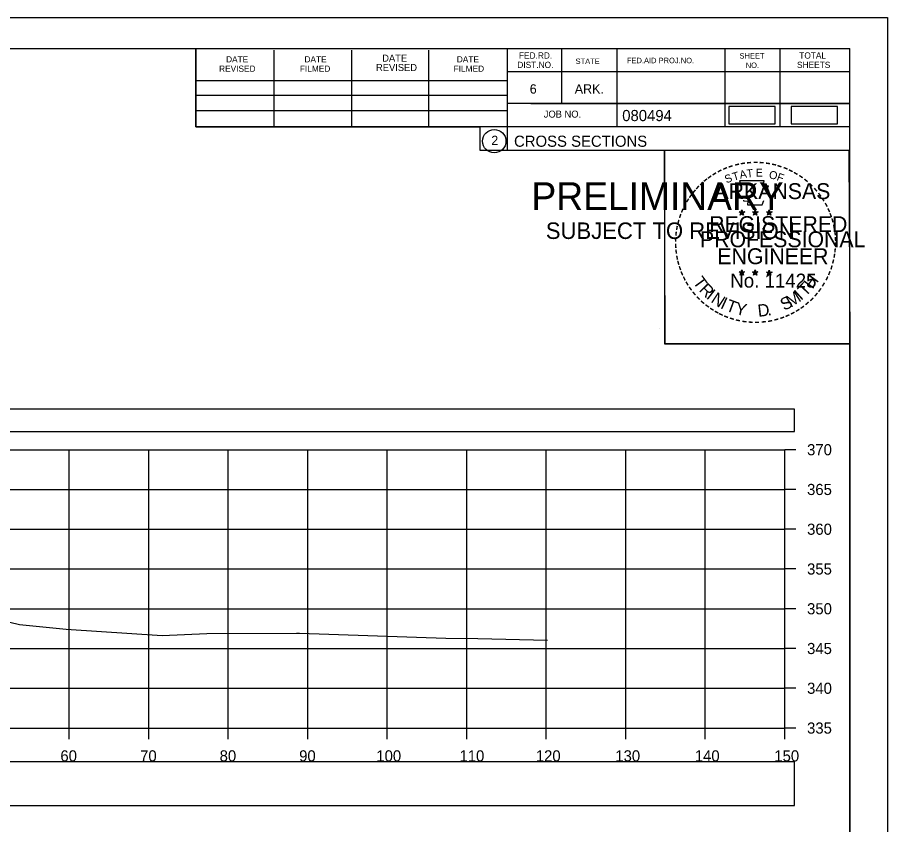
# Model space of a CAD drawing. Extents: x 1376273 to 1384221, y 378927 to 384592.
# Drawn here: x 1377111.2 to 1377220.7, y 381717 to 381818.5 of the extents above; entities that cross this region are included whole.
import ezdxf

# ---------------------------------------------------------------- set-up
doc = ezdxf.new("R2010")
doc.units = 0
for name, color, linetype in [('R_Axis', 7, 'Continuous'), ('R_Axis Annot', 7, 'Continuous'), ('R_Border', 7, 'Continuous'), ('R_Border PE', 7, 'Continuous'), ('R_Border Prem', 7, 'Continuous'), ('R_Drive', 7, 'Continuous'), ('R_Exist Surface', 7, 'Continuous'), ('R_Grid', 7, 'Continuous'), ('R_No Plot', 7, 'Continuous')]:
    doc.layers.add(name, color=color, linetype=linetype)

msp = doc.modelspace()

# ---------------------------------------------------------------- linework, layer by layer
at = {"layer": 'R_Axis'}
for p, q in [((1377207.77, 381729.18), (1377207.77, 381764.18)), ((1377209.17, 381764.18), (1377207.77, 381764.18)), ((1377209.17, 381759.18), (1377207.77, 381759.18)), ((1377209.17, 381754.18), (1377207.77, 381754.18)), ((1377209.17, 381749.18), (1377207.77, 381749.18)), ((1377209.17, 381744.18), (1377207.77, 381744.18)), ((1377209.17, 381739.18), (1377207.77, 381739.18)), ((1377209.17, 381734.18), (1377207.77, 381734.18)), ((1376907.77, 381729.18), (1377207.77, 381729.18)), ((1377117.77, 381727.78), (1377117.77, 381729.18)), ((1377127.77, 381727.78), (1377127.77, 381729.18)), ((1377137.77, 381727.78), (1377137.77, 381729.18)), ((1377147.77, 381727.78), (1377147.77, 381729.18)), ((1377157.77, 381727.78), (1377157.77, 381729.18)), ((1377167.77, 381727.78), (1377167.77, 381729.18)), ((1377177.77, 381727.78), (1377177.77, 381729.18)), ((1377187.77, 381727.78), (1377187.77, 381729.18)), ((1377197.77, 381727.78), (1377197.77, 381729.18)), ((1377207.77, 381727.78), (1377207.77, 381729.18)), ((1377209.17, 381729.18), (1377207.77, 381729.18))]:
    msp.add_line(p, q, dxfattribs=at)
at = {"layer": 'R_Axis Annot'}
for points in [[(1376907.2, 381766.47), (1377209.01, 381766.47), (1377209.01, 381769.29), (1376907.2, 381769.29)], [(1376907.2, 381719.42), (1377209.01, 381719.42), (1377209.01, 381724.94), (1376907.2, 381724.94)]]:
    msp.add_lwpolyline(points, close=True, dxfattribs=at)
at = {"layer": 'R_Border'}
for p, q in [((1376899.77, 381814.64), (1377215.95, 381814.64)), ((1377133.69, 381804.76), (1377133.69, 381814.64)), ((1377172.85, 381814.64), (1377172.85, 381801.84)), ((1377179.69, 381814.64), (1377179.69, 381807.7)), ((1377186.63, 381814.64), (1377186.63, 381804.76)), ((1377200.21, 381814.64), (1377200.21, 381804.76)), ((1377207.15, 381814.64), (1377207.15, 381804.76)), ((1377215.95, 381609.18), (1377215.95, 381814.64)), ((1377143.55, 381804.76), (1377143.55, 381814.44)), ((1377153.31, 381804.76), (1377153.31, 381814.44)), ((1377162.99, 381804.76), (1377162.99, 381814.44)), ((1377215.95, 381811.7), (1377172.85, 381811.7)), ((1377215.95, 381811.72), (1377215.95, 381811.72)), ((1377133.69, 381810.62), (1377172.85, 381810.62)), ((1377133.69, 381808.76), (1377172.85, 381808.76)), ((1377215.95, 381807.7), (1377172.85, 381807.7)), ((1377175.81, 381807.7), (1377215.95, 381807.7)), ((1377133.69, 381804.76), (1377133.69, 381806.82)), ((1377133.69, 381806.82), (1377172.85, 381806.82)), ((1377215.95, 381804.76), (1377133.69, 381804.76)), ((1377172.85, 381801.84), (1377215.95, 381801.84))]:
    msp.add_line(p, q, dxfattribs=at)
msp.add_circle((1377171.23, 381802.98), 1.47, dxfattribs=at)
at = {"layer": 'R_Border PE'}
for p, q in [((1377202.03, 381794.1), (1377202.38, 381793.99)), ((1377202.03, 381794.1), (1377202.29, 381794.05)), ((1377202.03, 381794.1), (1377202.27, 381793.98)), ((1377202.17, 381793.69), (1377202.38, 381793.99)), ((1377202.17, 381793.69), (1377202.29, 381793.94)), ((1377202.17, 381793.69), (1377202.38, 381793.91)), ((1377202.38, 381794.35), (1377202.34, 381794.1)), ((1377202.38, 381793.99), (1377202.38, 381794.35)), ((1377202.38, 381794.35), (1377202.43, 381794.1)), ((1377202.73, 381794.1), (1377202.38, 381793.99)), ((1377202.59, 381793.69), (1377202.38, 381793.99)), ((1377202.59, 381793.69), (1377202.38, 381793.91)), ((1377202.73, 381794.1), (1377202.44, 381794.05)), ((1377202.59, 381793.69), (1377202.46, 381793.98)), ((1377202.73, 381794.1), (1377202.52, 381794)), ((1377203.7, 381794.1), (1377204.05, 381793.99)), ((1377203.7, 381794.1), (1377203.96, 381794.05)), ((1377203.7, 381794.1), (1377203.94, 381793.98)), ((1377203.84, 381793.69), (1377204.05, 381793.99)), ((1377203.84, 381793.69), (1377203.96, 381793.94)), ((1377203.84, 381793.69), (1377204.05, 381793.91)), ((1377204.05, 381794.35), (1377204.01, 381794.1)), ((1377204.05, 381793.99), (1377204.05, 381794.35)), ((1377204.05, 381794.35), (1377204.1, 381794.1)), ((1377204.4, 381794.1), (1377204.05, 381793.99)), ((1377204.26, 381793.69), (1377204.05, 381793.99)), ((1377204.26, 381793.69), (1377204.05, 381793.91)), ((1377204.4, 381794.1), (1377204.11, 381794.05)), ((1377204.26, 381793.69), (1377204.13, 381793.98)), ((1377204.4, 381794.1), (1377204.19, 381794)), ((1377205.47, 381794.09), (1377205.82, 381793.98)), ((1377205.47, 381794.09), (1377205.72, 381794.04)), ((1377205.47, 381794.09), (1377205.7, 381793.97)), ((1377205.6, 381793.68), (1377205.82, 381793.98)), ((1377205.6, 381793.68), (1377205.73, 381793.92)), ((1377205.6, 381793.68), (1377205.81, 381793.9)), ((1377205.82, 381794.34), (1377205.77, 381794.09)), ((1377206.03, 381793.68), (1377205.81, 381793.89)), ((1377205.82, 381793.98), (1377205.82, 381794.34)), ((1377205.82, 381794.34), (1377205.86, 381794.09)), ((1377206.16, 381794.09), (1377205.82, 381793.98)), ((1377206.03, 381793.68), (1377205.82, 381793.98)), ((1377206.16, 381794.09), (1377205.88, 381794.04)), ((1377206.03, 381793.68), (1377205.89, 381793.97)), ((1377206.16, 381794.09), (1377205.96, 381793.99)), ((1377202.03, 381786.53), (1377202.38, 381786.42)), ((1377202.03, 381786.53), (1377202.28, 381786.48)), ((1377202.03, 381786.53), (1377202.27, 381786.4)), ((1377202.16, 381786.12), (1377202.38, 381786.42)), ((1377202.16, 381786.12), (1377202.29, 381786.36)), ((1377202.16, 381786.12), (1377202.38, 381786.34)), ((1377202.38, 381786.78), (1377202.34, 381786.53)), ((1377202.38, 381786.42), (1377202.38, 381786.78)), ((1377202.38, 381786.78), (1377202.43, 381786.53)), ((1377202.72, 381786.53), (1377202.38, 381786.42)), ((1377202.59, 381786.12), (1377202.38, 381786.42)), ((1377202.59, 381786.12), (1377202.38, 381786.33)), ((1377202.72, 381786.53), (1377202.44, 381786.48)), ((1377202.59, 381786.12), (1377202.45, 381786.41)), ((1377202.72, 381786.53), (1377202.52, 381786.42)), ((1377203.7, 381786.53), (1377204.05, 381786.42)), ((1377203.7, 381786.53), (1377203.95, 381786.48)), ((1377203.7, 381786.53), (1377203.93, 381786.4)), ((1377203.83, 381786.12), (1377204.05, 381786.42)), ((1377203.83, 381786.12), (1377203.96, 381786.36)), ((1377203.83, 381786.12), (1377204.04, 381786.34)), ((1377204.05, 381786.78), (1377204.01, 381786.53)), ((1377204.26, 381786.12), (1377204.04, 381786.33)), ((1377204.05, 381786.42), (1377204.05, 381786.78)), ((1377204.05, 381786.78), (1377204.1, 381786.53)), ((1377204.39, 381786.53), (1377204.05, 381786.42)), ((1377204.26, 381786.12), (1377204.05, 381786.42)), ((1377204.39, 381786.53), (1377204.11, 381786.48)), ((1377204.26, 381786.12), (1377204.12, 381786.41)), ((1377204.39, 381786.53), (1377204.19, 381786.42)), ((1377205.46, 381786.52), (1377205.81, 381786.41)), ((1377205.46, 381786.52), (1377205.72, 381786.47)), ((1377205.46, 381786.52), (1377205.7, 381786.39)), ((1377205.6, 381786.11), (1377205.81, 381786.41)), ((1377205.6, 381786.11), (1377205.72, 381786.35)), ((1377205.6, 381786.11), (1377205.81, 381786.33)), ((1377205.81, 381786.77), (1377205.77, 381786.52)), ((1377205.81, 381786.41), (1377205.81, 381786.77)), ((1377205.81, 381786.77), (1377205.86, 381786.52)), ((1377206.16, 381786.52), (1377205.81, 381786.41)), ((1377206.03, 381786.11), (1377205.81, 381786.41)), ((1377206.03, 381786.11), (1377205.81, 381786.32)), ((1377206.16, 381786.52), (1377205.87, 381786.47)), ((1377206.03, 381786.11), (1377205.89, 381786.4)), ((1377206.16, 381786.52), (1377205.96, 381786.41))]:
    msp.add_line(p, q, dxfattribs=at)
for points in [[(1377202.07, 381797.98), (1377202.34, 381797.15)], [(1377205.58, 381797.06), (1377205.73, 381797.34), (1377205.04, 381797.32), (1377205.19, 381797.98), (1377202.07, 381797.98)], [(1377202.57, 381795.55), (1377202.57, 381795.47), (1377203.13, 381795.45), (1377203.07, 381794.98), (1377204.94, 381794.98), (1377205.15, 381795.51)], [(1377202.38, 381794.35), (1377202.59, 381793.69), (1377202.03, 381794.1), (1377202.73, 381794.1), (1377202.17, 381793.69), (1377202.38, 381794.35)], [(1377204.05, 381794.35), (1377204.26, 381793.69), (1377203.7, 381794.1), (1377204.4, 381794.1), (1377203.84, 381793.69), (1377204.05, 381794.35)], [(1377205.82, 381794.34), (1377206.03, 381793.68), (1377205.47, 381794.09), (1377206.16, 381794.09), (1377205.6, 381793.68), (1377205.82, 381794.34)], [(1377202.38, 381786.78), (1377202.59, 381786.12), (1377202.03, 381786.53), (1377202.72, 381786.53), (1377202.16, 381786.12), (1377202.38, 381786.78)], [(1377204.05, 381786.78), (1377204.26, 381786.12), (1377203.7, 381786.53), (1377204.39, 381786.53), (1377203.83, 381786.12), (1377204.05, 381786.78)], [(1377205.81, 381786.77), (1377206.03, 381786.11), (1377205.46, 381786.52), (1377206.16, 381786.52), (1377205.6, 381786.11), (1377205.81, 381786.77)]]:
    msp.add_lwpolyline(points, dxfattribs=at)
for centre, radius in [((1377202.38, 381793.99), 0.172), ((1377202.38, 381793.99), 0.145), ((1377202.38, 381793.99), 0.116), ((1377202.38, 381793.99), 0.0991), ((1377202.38, 381793.99), 0.0747), ((1377202.38, 381793.99), 0.0495), ((1377202.38, 381793.99), 0.0296), ((1377204.05, 381793.99), 0.172), ((1377204.05, 381793.99), 0.145), ((1377204.05, 381793.99), 0.116), ((1377204.05, 381793.99), 0.0991), ((1377204.05, 381793.99), 0.0747), ((1377204.05, 381793.99), 0.0495), ((1377204.05, 381793.99), 0.0296), ((1377205.81, 381793.98), 0.172), ((1377205.81, 381793.98), 0.145), ((1377205.81, 381793.98), 0.116), ((1377205.81, 381793.98), 0.0991), ((1377205.81, 381793.98), 0.0747), ((1377205.81, 381793.98), 0.0495), ((1377205.81, 381793.98), 0.0296), ((1377202.38, 381786.41), 0.172), ((1377202.38, 381786.41), 0.145), ((1377202.38, 381786.41), 0.116), ((1377202.38, 381786.41), 0.0991), ((1377202.38, 381786.41), 0.0747), ((1377202.38, 381786.41), 0.0495), ((1377202.38, 381786.41), 0.0296), ((1377204.05, 381786.41), 0.172), ((1377204.05, 381786.41), 0.145), ((1377204.05, 381786.41), 0.116), ((1377204.05, 381786.41), 0.0991), ((1377204.05, 381786.41), 0.0747), ((1377204.05, 381786.41), 0.0495), ((1377204.05, 381786.41), 0.0296), ((1377205.81, 381786.4), 0.172), ((1377205.81, 381786.4), 0.145), ((1377205.81, 381786.4), 0.116), ((1377205.81, 381786.4), 0.0991), ((1377205.81, 381786.4), 0.0747), ((1377205.81, 381786.4), 0.0495), ((1377205.81, 381786.4), 0.0296)]:
    msp.add_circle(centre, radius, dxfattribs=at)
at = {"layer": 'R_Drive'}
for points in [[(1377200.72, 381805.15), (1377206.55, 381805.15), (1377206.55, 381807.33), (1377200.72, 381807.33)], [(1377208.55, 381805.14), (1377214.39, 381805.14), (1377214.39, 381807.33), (1377208.55, 381807.33)]]:
    msp.add_lwpolyline(points, close=True, dxfattribs=at)
at = {"layer": 'R_Exist Surface'}
msp.add_lwpolyline([(1377106.78, 381743.35), (1377111.5, 381742.22), (1377117.37, 381741.62), (1377129.47, 381740.83), (1377135.08, 381741.08), (1377146.33, 381741.13), (1377146.73, 381741.13), (1377165.15, 381740.47), (1377169.16, 381740.44), (1377177.9, 381740.21)], dxfattribs=at)
at = {"layer": 'R_Grid'}
for p, q in [((1376907.77, 381764.18), (1377207.77, 381764.18)), ((1376907.77, 381764.18), (1377207.77, 381764.18)), ((1377117.77, 381729.18), (1377117.77, 381764.18)), ((1377117.77, 381729.18), (1377117.77, 381764.18)), ((1377127.77, 381729.18), (1377127.77, 381764.18)), ((1377127.77, 381729.18), (1377127.77, 381764.18)), ((1377137.77, 381729.18), (1377137.77, 381764.18)), ((1377137.77, 381729.18), (1377137.77, 381764.18)), ((1377147.77, 381729.18), (1377147.77, 381764.18)), ((1377147.77, 381729.18), (1377147.77, 381764.18)), ((1377157.77, 381729.18), (1377157.77, 381764.18)), ((1377157.77, 381729.18), (1377157.77, 381764.18)), ((1377167.77, 381729.18), (1377167.77, 381764.18)), ((1377167.77, 381729.18), (1377167.77, 381764.18)), ((1377177.77, 381729.18), (1377177.77, 381764.18)), ((1377177.77, 381729.18), (1377177.77, 381764.18)), ((1377187.77, 381729.18), (1377187.77, 381764.18)), ((1377187.77, 381729.18), (1377187.77, 381764.18)), ((1377197.77, 381729.18), (1377197.77, 381764.18)), ((1377197.77, 381729.18), (1377197.77, 381764.18)), ((1377207.77, 381729.18), (1377207.77, 381764.18)), ((1377207.77, 381729.18), (1377207.77, 381764.18)), ((1376907.77, 381759.18), (1377207.77, 381759.18)), ((1376907.77, 381759.18), (1377207.77, 381759.18)), ((1376907.77, 381754.18), (1377207.77, 381754.18)), ((1376907.77, 381754.18), (1377207.77, 381754.18)), ((1376907.77, 381749.18), (1377207.77, 381749.18)), ((1376907.77, 381749.18), (1377207.77, 381749.18)), ((1376907.77, 381744.18), (1377207.77, 381744.18)), ((1376907.77, 381744.18), (1377207.77, 381744.18)), ((1376907.77, 381739.18), (1377207.77, 381739.18)), ((1376907.77, 381739.18), (1377207.77, 381739.18)), ((1376907.77, 381734.18), (1377207.77, 381734.18)), ((1376907.77, 381734.18), (1377207.77, 381734.18)), ((1376907.77, 381729.18), (1377207.77, 381729.18)), ((1376907.77, 381729.18), (1377207.77, 381729.18))]:
    msp.add_line(p, q, dxfattribs=at)
at = {"layer": 'R_No Plot'}
for p, q in [((1376887.37, 381818.54), (1377220.7, 381818.54)), ((1377191.98, 381779.39), (1377191.98, 381779.39))]:
    msp.add_line(p, q, dxfattribs=at)
for points in [[(1376887.36, 381818.54), (1377220.7, 381818.54), (1377220.7, 381605.2), (1376887.36, 381605.2)], [(1377133.69, 381814.64), (1377133.69, 381804.76), (1377169.42, 381804.76), (1377169.42, 381801.84), (1377192.62, 381801.84), (1377192.62, 381777.51), (1377215.95, 381777.51), (1377215.95, 381609.18), (1376899.77, 381609.18), (1376899.77, 381814.64)], [(1377192.62, 381801.84), (1377215.83, 381801.84), (1377215.95, 381777.51), (1377192.74, 381777.51)]]:
    msp.add_lwpolyline(points, close=True, dxfattribs=at)

# ---------------------------------------------------------------- texts
at = {"layer": 'R_Axis Annot'}
for s, p in [('370', (1377210.57, 381763.48)), ('365', (1377210.57, 381758.48)), ('360', (1377210.57, 381753.48)), ('355', (1377210.57, 381748.48)), ('350', (1377210.57, 381743.48)), ('345', (1377210.57, 381738.48)), ('340', (1377210.57, 381733.48)), ('335', (1377210.57, 381728.48)), ('60', (1377116.65, 381724.98)), ('70', (1377126.68, 381724.98)), ('80', (1377136.68, 381724.98)), ('90', (1377146.68, 381724.98)), ('100', (1377156.39, 381724.98)), ('110', (1377166.85, 381724.98)), ('120', (1377176.45, 381724.98)), ('130', (1377186.45, 381724.98)), ('140', (1377196.45, 381724.98)), ('150', (1377206.45, 381724.98))]:
    msp.add_text(s, height=1.4, dxfattribs=at).set_placement(p)
at = {"layer": 'R_Border'}
for s, height, p in [('DATE', 0.782, (1377137.49, 381812.88)), ('DATE', 0.782, (1377147.35, 381812.88)), ('DATE', 0.879, (1377157.13, 381812.98)), ('DATE', 0.782, (1377166.51, 381812.88)), ('FED.RD.', 0.782, (1377174.33, 381813.36)), ('SHEET', 0.684, (1377202.07, 381813.36)), ('TOTAL', 0.782, (1377209.59, 381813.36)), ('REVISED', 0.782, (1377136.61, 381811.7)), ('FILMED', 0.782, (1377146.77, 381811.7)), ('REVISED', 0.879, (1377156.35, 381811.8)), ('FILMED', 0.782, (1377166.11, 381811.7)), ('DIST.NO.', 0.782, (1377174.13, 381812.18)), ('STATE', 0.684, (1377181.45, 381812.68)), ('FED.AID PROJ.NO.', 0.684, (1377187.91, 381812.78)), ('NO.', 0.684, (1377202.85, 381812.18)), ('SHEETS', 0.782, (1377209.31, 381812.18)), ('6', 1.17, (1377175.69, 381808.96)), ('ARK.', 1.172, (1377181.35, 381808.96)), ('JOB NO.', 0.879, (1377177.45, 381805.94)), ('080494', 1.4, (1377187.32, 381805.5)), ('2', 1.17, (1377170.85, 381802.49)), ('CROSS SECTIONS', 1.4, (1377173.71, 381802.27))]:
    msp.add_text(s, height=height, rotation=360, dxfattribs=at).set_placement(p)
at = {"layer": 'R_Border PE'}
for s, height, rotation, p in [('-', 1.6, 28.7918, (1377199.55, 381798.52)), ('-', 1.6, 24.3072, (1377200.19, 381798.84)), ('-', 1.6, 19.1761, (1377200.82, 381799.1)), ('-', 1.6, 13.6301, (1377201.57, 381799.35)), ('-', 1.6, 10.2193, (1377202.25, 381799.51)), ('T', 1, 6.0228, (1377203.02, 381798.4)), ('-', 1.6, 5.8968, (1377202.98, 381799.62)), ('-', 1.6, 0.1862, (1377203.75, 381799.69)), ('E', 1, 0.8323, (1377204.12, 381798.51)), ('-', 1.6, 357.743, (1377204.47, 381799.68)), ('-', 1.6, 352.1617, (1377205.22, 381799.62)), ('-', 1.6, 347.2049, (1377205.94, 381799.51)), ('-', 1.6, 342.3362, (1377206.57, 381799.35)), ('-', 1.6, 337.8551, (1377207.31, 381799.13)), ('-', 1.6, 334.1211, (1377207.94, 381798.86)), ('-', 1.6, 38.9507, (1377197.9, 381797.38)), ('-', 1.6, 36.2317, (1377198.38, 381797.75)), ('-', 1.6, 34.0636, (1377198.96, 381798.15)), ('S', 1, 21.594, (1377200.43, 381797.66)), ('T', 1, 16.4036, (1377201.34, 381797.99)), ('A', 1, 11.2132, (1377202.17, 381798.24)), ('O', 1, 350.4515, (1377205.73, 381798.3)), ('F', 1, 340.0707, (1377206.68, 381798.08)), ('-', 1.6, 329.6409, (1377208.52, 381798.57)), ('-', 1.6, 325.8627, (1377209.16, 381798.21)), ('-', 1.6, 320.5297, (1377209.77, 381797.79)), ('-', 1.6, 48.423, (1377197.02, 381796.48)), ('-', 1.6, 42.9622, (1377197.47, 381796.96)), ('ARKANSAS', 2, 360, (1377198.93, 381795.69)), ('-', 1.6, 315.5786, (1377210.37, 381797.3)), ('-', 1.6, 54.2325, (1377196.21, 381795.43)), ('-', 1.6, 50.6142, (1377196.62, 381795.99)), ('-', 1.6, 309.8797, (1377210.94, 381796.75)), ('-', 1.6, 306.6522, (1377211.46, 381796.15)), ('-', 1.6, 62.8713, (1377195.57, 381794.29)), ('-', 1.6, 58.0706, (1377195.88, 381794.9)), ('-', 1.4, 303.6753, (1377211.95, 381795.58)), ('-', 1.6, 299.6684, (1377212.27, 381794.97)), ('-', 1.6, 72.3945, (1377195.09, 381793.05)), ('-', 1.6, 67.7743, (1377195.31, 381793.68)), ('DWB', 0.01, 360, (1377202.37, 381793.98)), ('DWB', 0.01, 360, (1377204.04, 381793.98)), ('DWB', 0.01, 360, (1377205.8, 381793.97)), ('-', 1.6, 294.6628, (1377212.59, 381794.36)), ('-', 1.6, 290.5728, (1377212.85, 381793.78)), ('-', 1.6, 75.461, (1377194.89, 381792.33)), ('REGISTERED', 2, 360, (1377198.25, 381791.54)), ('-', 1.6, 285.1233, (1377213.08, 381793.2)), ('-', 1.6, 81.2013, (1377194.76, 381791.62)), ('PROFESSIONAL', 2, 360, (1377197.1, 381789.64)), ('-', 1.6, 280.5493, (1377213.28, 381792.46)), ('-', 1.6, 276.5962, (1377213.44, 381791.69)), ('-', 1.6, 89.0622, (1377194.66, 381790.23)), ('-', 1.6, 85.1863, (1377194.68, 381790.93)), ('-', 1.6, 274.3301, (1377213.5, 381790.97)), ('-', 1.6, 94.1959, (1377194.69, 381789.5)), ('ENGINEER', 2, 360, (1377199.29, 381787.51)), ('-', 1.6, 263.5172, (1377213.52, 381789.67)), ('-', 1.6, 269.9407, (1377213.54, 381790.34)), ('-', 1.6, 98.9479, (1377194.77, 381788.83)), ('-', 1.6, 101.7149, (1377194.9, 381788.1)), ('-', 1.6, 260.9953, (1377213.45, 381789.02)), ('-', 1.6, 105.4578, (1377195.06, 381787.51)), ('-', 1.6, 109.0874, (1377195.28, 381786.88)), ('-', 1.6, 252.8681, (1377213.16, 381787.62)), ('-', 1.6, 255.7626, (1377213.34, 381788.34)), ('-', 1.6, 114.0643, (1377195.53, 381786.28)), ('No. 11425', 1.757, 360, (1377200.91, 381784.56)), ('DWB', 0.01, 360, (1377202.36, 381786.41)), ('DWB', 0.01, 360, (1377204.03, 381786.41)), ('DWB', 0.01, 360, (1377205.8, 381786.4)), ('H', 1.54, 54.6088, (1377211.26, 381784.29)), ('-', 1.6, 247.8887, (1377212.93, 381786.95)), ('-', 1.6, 115.7289, (1377195.84, 381785.66)), ('-', 1.6, 120.4471, (1377196.19, 381785.08)), ('T', 1.54, 306.0406, (1377196.14, 381785.25)), ('R', 1.54, 314.005, (1377196.9, 381784.21)), ('T', 1.54, 46.6444, (1377210.37, 381783.35)), ('-', 1.6, 239.0712, (1377212.28, 381785.57)), ('-', 1.6, 244.6197, (1377212.67, 381786.32)), ('-', 1.6, 125.8934, (1377196.6, 381784.51)), ('-', 1.6, 130.7181, (1377197.06, 381783.96)), ('I', 1.54, 321.9694, (1377197.8, 381783.27)), ('M', 1.54, 32.6563, (1377208.52, 381782.02)), ('I', 1.54, 42.1136, (1377209.81, 381782.87)), ('-', 1.6, 233.8452, (1377211.88, 381784.91)), ('-', 1.6, 134.2238, (1377197.58, 381783.42)), ('-', 1.6, 138.9338, (1377198.1, 381782.95)), ('N', 1.54, 326.5002, (1377198.37, 381782.8)), ('I', 1.54, 335.3603, (1377199.57, 381782.02)), ('T', 1.54, 339.8912, (1377200.24, 381781.69)), ('S', 1.54, 26.9312, (1377207.68, 381781.62)), ('-', 1.6, 225.7653, (1377210.97, 381783.78)), ('-', 1.6, 231.2538, (1377211.45, 381784.35)), ('-', 1.6, 144.6463, (1377198.66, 381782.55)), ('-', 1.6, 148.0898, (1377199.22, 381782.18)), ('Y', 1.54, 347.8556, (1377201.45, 381781.24)), ('D', 1.54, 6.3969, (1377204.44, 381780.88)), ('-', 1.6, 212.2491, (1377209.36, 381782.42)), ('-', 1.6, 215.7363, (1377209.9, 381782.8)), ('-', 1.6, 221.0851, (1377210.44, 381783.28)), ('-', 1.6, 151.5704, (1377199.8, 381781.85)), ('-', 1.6, 154.6002, (1377200.32, 381781.6)), ('-', 1.6, 158.5612, (1377200.94, 381781.35)), ('-', 1.6, 162.7983, (1377201.63, 381781.14)), ('.', 1.54, 13.7642, (1377205.63, 381781.01)), ('-', 1.6, 200.7184, (1377207.56, 381781.48)), ('-', 1.6, 204.2516, (1377208.18, 381781.75)), ('-', 1.6, 207.3568, (1377208.8, 381782.07)), ('-', 1.6, 167.5555, (1377202.35, 381780.97)), ('-', 1.6, 173.1155, (1377203.12, 381780.86)), ('-', 1.6, 176.5183, (1377203.87, 381780.81)), ('-', 1.6, 181.5918, (1377204.61, 381780.83)), ('-', 1.6, 185.8167, (1377205.42, 381780.91)), ('-', 1.6, 191.2858, (1377206.15, 381781.04)), ('-', 1.6, 195.4743, (1377206.88, 381781.24))]:
    msp.add_text(s, height=height, rotation=rotation, dxfattribs=at).set_placement(p)
at = {"layer": 'R_Border Prem'}
for s, height, p in [('PRELIMINARY', 3.5, (1377175.9, 381794.31)), ('DWB', 0.01, (1377176.64, 381796.16)), ('SUBJECT TO REVISION', 2.0751, (1377177.71, 381790.68))]:
    msp.add_text(s, height=height, rotation=360, dxfattribs=at).set_placement(p)

doc.saveas('drawing.dxf')
